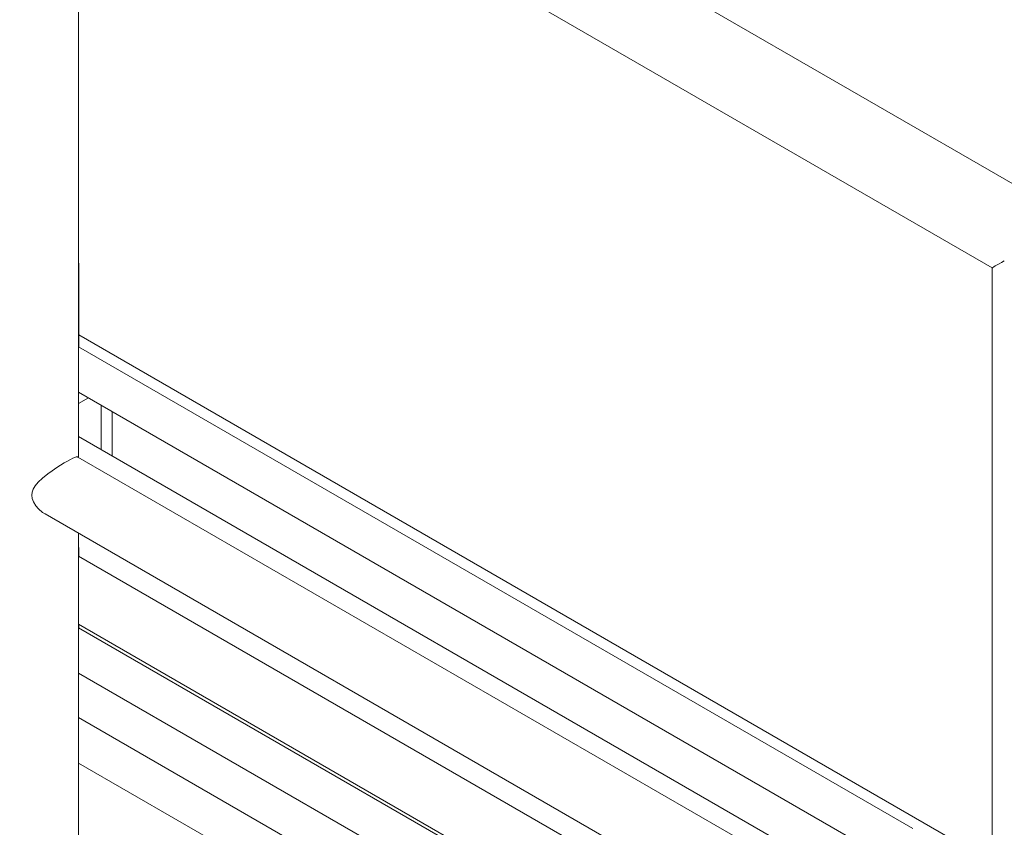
# Model space of a CAD drawing. Header units: millimetres. Extents: x 450 to 25135, y 150 to 17673.
# Tile 257 of 463: x 11848 to 12349, y 15004 to 15415. Entities that reach past the tile are written whole.
import ezdxf

# ---------------------------------------------------------------- set-up
doc = ezdxf.new("R2010")
doc.units = ezdxf.units.MM
doc.linetypes.add('SLD-Centrada-doble', pattern=[12.7, 6.35, -1.27, 1.27, -1.27, 1.27, -1.27])
doc.linetypes.add('SLD-Continua', pattern=[0])
doc.layers.add('COTAS', color=1, linetype='SLD-Continua')
doc.layers.add('OCULTA', color=8, linetype='SLD-Continua')

msp = doc.modelspace()

# ---------------------------------------------------------------- linework, layer by layer
at = {"color": 7, "linetype": 'SLD-Continua', "lineweight": 18, "ltscale": 30}
for p, q in [((12302.28, 15003.59), (11877.95, 15248.54)), ((11877.95, 15225.45), (12292.28, 14986.26)), ((12262.68, 14980.73), (11877.95, 15202.83)), ((12207.55, 14951.78), (11877.95, 15142.05)), ((11877.95, 15107.41), (12192.55, 14925.79)), ((12178.54, 14932.13), (11877.95, 15105.65)), ((11877.95, 15082.56), (12168.54, 14914.81)), ((12138.94, 14909.27), (11877.95, 15059.93)), ((11877.95, 15036.84), (12128.94, 14891.95))]:
    msp.add_line(p, q, dxfattribs=at)
at = {"layer": 'COTAS', "linetype": 'SLD-Continua', "lineweight": 18, "ltscale": 30}
for p, q in [((11877.97, 15290.8), (11877.95, 15290.97)), ((11877.97, 15248.54), (11877.97, 15290.8)), ((11889.46, 15196.18), (11889.46, 15218.81)), ((11894.94, 15193.02), (11894.94, 15215.65))]:
    msp.add_line(p, q, dxfattribs=at)
at = {"layer": 'COTAS', "linetype": 'SLD-Centrada-doble', "lineweight": 18, "ltscale": 30}
for p, q in [((11877.97, 15290.8), (11877.95, 15290.79)), ((11883, 15222.54), (11877.95, 15219.63))]:
    msp.add_line(p, q, dxfattribs=at)
at = {"layer": 'OCULTA', "linetype": 'SLD-Continua', "lineweight": 18, "ltscale": 30}
for p, q in [((12845.58, 15046.93), (11396.01, 15883.75)), ((11856.87, 15569.02), (12342.55, 15288.64)), ((11877.95, 15192.2), (11877.95, 15556.85)), ((12342.55, 15288.64), (12342.55, 14898)), ((12342.55, 14986.31), (11877.97, 15254.51)), ((12342.55, 14924), (11877.57, 15192.42)), ((11860.87, 15163.5), (12342.55, 14885.43)), ((11877.95, 14808.68), (11877.95, 15153.63)), ((11877.97, 15146.27), (11877.95, 15146.44)), ((11877.97, 15142.04), (11877.97, 15146.27)), ((11877.97, 15105.64), (11877.97, 15107.4))]:
    msp.add_line(p, q, dxfattribs=at)
at = {"layer": 'OCULTA', "linetype": 'SLD-Centrada-doble', "lineweight": 18, "ltscale": 30}
msp.add_line((11877.97, 15146.27), (11877.95, 15146.26), dxfattribs=at)
at = {"layer": 'OCULTA', "linetype": 'SLD-Continua', "lineweight": 18, "ltscale": 30, "flags": 128}
for points in [[(11854.16, 15173.02), (11854.33, 15174.53), (11854.84, 15176.03), (11855.91, 15177.85), (11857.36, 15179.6), (11859.64, 15181.76), (11862.29, 15183.88), (11864.5, 15185.48), (11866.83, 15187.06), (11868.71, 15188.27), (11870.56, 15189.41), (11872.23, 15190.38), (11873.75, 15191.21), (11874.94, 15191.8), (11875.93, 15192.23), (11876.75, 15192.47), (11877.34, 15192.5), (11877.54, 15192.38)], [(11860.89, 15163.54), (11859.62, 15164.3), (11857.6, 15166), (11856.14, 15167.69), (11854.97, 15169.61), (11854.38, 15171.27), (11854.16, 15173.02)]]:
    msp.add_lwpolyline(points, dxfattribs=at)
at = {"layer": 'OCULTA', "linetype": 'SLD-Continua', "lineweight": 18, "ltscale": 900}
msp.add_ellipse((12363.63, 15300.81), major_axis=(21.08, 12.17), ratio=0.00007, start_param=2.356154, end_param=3.141633, dxfattribs=at)

doc.saveas('drawing.dxf')
